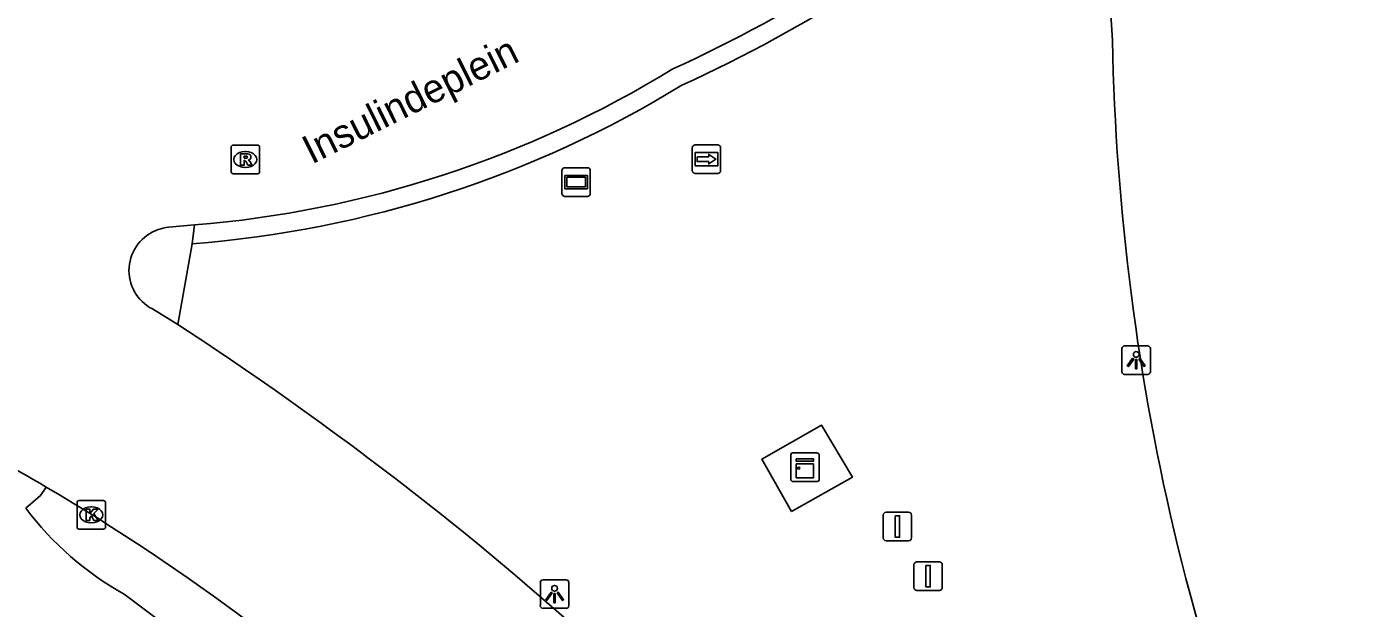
# Model space of a CAD drawing. Extents: x 161477 to 163040, y 383680 to 384868.
# Drawn here: x 162865.85 to 162912.42, y 384163.4 to 384183.76 of the extents above; entities that cross this region are included whole.
import ezdxf

# ---------------------------------------------------------------- set-up
doc = ezdxf.new("R2010")
doc.units = 0
for name, color, linetype in [('IMGEO_Berm_groen', 7, 'Continuous'), ('IMGEO_Berm_open', 7, 'Continuous'), ('IMGEO_Hek', 7, 'Continuous'), ('IMGEO_Kast', 7, 'Continuous'), ('IMGEO_Kolk', 7, 'Continuous'), ('IMGEO_Lichtpunt', 7, 'Continuous'), ('IMGEO_Openbare_ruimte_label', 7, 'Continuous'), ('IMGEO_Rijbaan_regionaal_gesloten', 7, 'Continuous'), ('IMGEO_Rioolput', 7, 'Continuous'), ('IMGEO_Straatnaambord', 7, 'Continuous'), ('IMGEO_Verkeerseiland_open', 7, 'Continuous'), ('IMGEO_Vlaggenmast', 7, 'Continuous'), ('IMGEO_Wegwijzer', 7, 'Continuous')]:
    doc.layers.add(name, color=color, linetype=linetype)

msp = doc.modelspace()

# ---------------------------------------------------------------- linework, layer by layer
at = {"layer": 'IMGEO_Berm_groen'}
msp.add_lwpolyline([(162892.602, 384166.788), (162891.565, 384168.629), (162893.653, 384169.81), (162894.729, 384167.997), (162892.602, 384166.788)], dxfattribs=at)
at = {"layer": 'IMGEO_Berm_open'}
msp.add_lwpolyline([(162865.819, 384166.908), (162866.334, 384167.355), (162866.537, 384167.647)], dxfattribs=at)
at = {"layer": 'IMGEO_Hek'}
msp.add_lwpolyline([(162869.265, 384163.895), (162875.523, 384159.201)], dxfattribs=at)
msp.add_arc((162874.736, 384173.63), 11.167, 217.0083, 240.6623, dxfattribs=at)
at = {"layer": 'IMGEO_Kast'}
for p, q in [((162892.572, 384167.918), (162892.572, 384168.759)), ((162892.572, 384168.759), (162892.572, 384167.918)), ((162892.647, 384168.843), (162893.488, 384168.843)), ((162893.488, 384168.843), (162892.647, 384168.843)), ((162893.572, 384168.768), (162893.572, 384167.927)), ((162893.572, 384167.927), (162893.572, 384168.768)), ((162893.497, 384167.843), (162892.656, 384167.843)), ((162892.656, 384167.843), (162893.497, 384167.843))]:
    msp.add_line(p, q, dxfattribs=at)
for points in [[(162892.767, 384168.633), (162893.367, 384168.633), (162893.367, 384168.548), (162892.767, 384168.548), (162892.767, 384168.633)], [(162892.767, 384168.458), (162893.367, 384168.458), (162893.367, 384167.969), (162892.767, 384167.969), (162892.767, 384168.458)]]:
    msp.add_lwpolyline(points, dxfattribs=at)
msp.add_circle((162892.851, 384168.307), 0.0377, dxfattribs=at)
for centre, start, end in [((162892.65, 384168.765), 92.4484, 184.2845), ((162892.65, 384168.765), 92.4484, 184.2845), ((162893.494, 384168.765), 2.4484, 94.2845), ((162893.494, 384168.765), 2.4484, 94.2845), ((162892.65, 384167.921), 182.4484, 274.2845), ((162892.65, 384167.921), 182.4484, 274.2845), ((162893.494, 384167.921), 272.4484, 4.2845), ((162893.494, 384167.921), 272.4484, 4.2845)]:
    msp.add_arc(centre, 0.0779, start, end, dxfattribs=at)
at = {"layer": 'IMGEO_Kolk'}
for p, q in [((162867.612, 384166.249), (162867.612, 384167.101)), ((162867.687, 384167.175), (162868.539, 384167.175)), ((162868.1, 384166.955), (162868.125, 384166.955)), ((162868.613, 384167.101), (162868.613, 384166.249)), ((162868.123, 384166.395), (162868.098, 384166.395)), ((162868.539, 384166.175), (162867.687, 384166.175))]:
    msp.add_line(p, q, dxfattribs=at)
for points in [[(162867.612, 384166.249), (162867.612, 384167.101)], [(162867.687, 384167.175), (162868.539, 384167.175)], [(162867.933, 384166.875), (162868.056, 384166.875), (162868.056, 384166.724), (162868.186, 384166.875), (162868.35, 384166.875), (162868.204, 384166.724), (162868.357, 384166.475), (162868.205, 384166.475), (162868.12, 384166.639), (162868.056, 384166.572), (162868.056, 384166.475), (162867.933, 384166.475), (162867.933, 384166.875)], [(162868.613, 384167.101), (162868.613, 384166.249)], [(162868.539, 384166.175), (162867.687, 384166.175)]]:
    msp.add_lwpolyline(points, dxfattribs=at)
for centre, start, end in [((162867.689, 384167.099), 91.552, 178.448), ((162867.689, 384167.099), 91.552, 178.448), ((162868.537, 384167.099), 1.552, 88.448), ((162868.537, 384167.099), 1.552, 88.448), ((162867.689, 384166.251), 181.552, 268.448), ((162867.689, 384166.251), 181.552, 268.448), ((162868.537, 384166.251), 271.552, 358.448), ((162868.537, 384166.251), 271.552, 358.448)]:
    msp.add_arc(centre, 0.0765, start, end, dxfattribs=at)
for centre, major_axis, ratio, start_param, end_param in [((162868.099, 384166.675), (-0.387, 0.002), 0.722429, 4.712389, 7.853982), ((162868.124, 384166.675), (-0.39, 0.002), 0.717154, 1.570796, 4.712389)]:
    msp.add_ellipse(centre, major_axis=major_axis, ratio=ratio, start_param=start_param, end_param=end_param, dxfattribs=at)
at = {"layer": 'IMGEO_Lichtpunt'}
for p, q in [((162904.155, 384172.491), (162904.155, 384171.684)), ((162904.155, 384172.491), (162904.155, 384171.684)), ((162905.057, 384172.586), (162904.249, 384172.586)), ((162905.057, 384172.586), (162904.249, 384172.586)), ((162905.151, 384171.684), (162905.151, 384172.491)), ((162905.151, 384171.684), (162905.151, 384172.491)), ((162904.249, 384171.59), (162905.057, 384171.59)), ((162904.249, 384171.59), (162905.057, 384171.59)), ((162884.718, 384164.401), (162883.91, 384164.401)), ((162884.718, 384164.401), (162883.91, 384164.401)), ((162883.816, 384164.306), (162883.816, 384163.499)), ((162883.816, 384164.306), (162883.816, 384163.499)), ((162884.812, 384163.499), (162884.812, 384164.306)), ((162884.812, 384163.499), (162884.812, 384164.306)), ((162883.91, 384163.405), (162884.718, 384163.405)), ((162883.91, 384163.405), (162884.718, 384163.405))]:
    msp.add_line(p, q, dxfattribs=at)
for points in [[(162904.529, 384172.155), (162904.568, 384172.127), (162904.38, 384171.865), (162904.342, 384171.892), (162904.529, 384172.155)], [(162904.631, 384172.107), (162904.678, 384172.107), (162904.678, 384171.785), (162904.631, 384171.785), (162904.631, 384172.107)], [(162904.741, 384172.127), (162904.779, 384172.154), (162904.966, 384171.892), (162904.927, 384171.864), (162904.741, 384172.127)], [(162884.19, 384163.97), (162884.229, 384163.942), (162884.041, 384163.68), (162884.003, 384163.707), (162884.19, 384163.97)], [(162884.402, 384163.942), (162884.44, 384163.969), (162884.627, 384163.707), (162884.588, 384163.679), (162884.402, 384163.942)], [(162884.292, 384163.922), (162884.339, 384163.922), (162884.339, 384163.6), (162884.292, 384163.6), (162884.292, 384163.922)]]:
    msp.add_lwpolyline(points, dxfattribs=at)
for centre in [(162904.654, 384172.289), (162884.315, 384164.104)]:
    msp.add_circle(centre, 0.0994, dxfattribs=at)
for centre, start, end in [((162904.249, 384172.491), 90, 180), ((162904.249, 384172.491), 90, 180), ((162905.057, 384172.491), 0, 90), ((162905.057, 384172.491), 0, 90), ((162904.249, 384171.684), 180, 270), ((162904.249, 384171.684), 180, 270), ((162905.057, 384171.684), 270, 0), ((162905.057, 384171.684), 270, 360), ((162883.91, 384164.306), 90, 180), ((162883.91, 384164.306), 90, 180), ((162884.718, 384164.306), 0, 90), ((162884.718, 384164.306), 0, 90), ((162883.91, 384163.499), 180, 270), ((162883.91, 384163.499), 180, 270), ((162884.718, 384163.499), 270, 0), ((162884.718, 384163.499), 270, 360)]:
    msp.add_arc(centre, 0.0946, start, end, dxfattribs=at)
at = {"layer": 'IMGEO_Rijbaan_regionaal_gesloten'}
for points in [[(162903.466, 384188.941), (162903.823, 384183.273)], [(162870.818, 384176.736), (162871.726, 384176.817)], [(162871.14, 384173.34), (162870.25, 384173.878)]]:
    msp.add_lwpolyline(points, dxfattribs=at)
for centre, radius, start, end in [((162868.31, 384226.644), 48.724, 294.4082, 310.9932), ((162986.089, 384184.896), 82.282, 181.13037, 193.59081), ((162868.668, 384214.517), 37.824, 274.6377, 301.5234), ((162870.946, 384175.225), 1.516, 109.1928, 242.6565), ((162870.952, 384175.202), 1.54, 94.9957, 109.1092), ((162802.269, 384068.234), 125.66, 50.83712, 56.76518), ((162826.668, 384100.155), 78.388, 59.42852, 65.6532), ((162826.67, 384100.144), 78.397, 46.89322, 59.4339), ((162770.071, 384032.079), 174.04, 44.18501, 50.1352), ((162985.355, 384184.962), 81.584, 193.75703, 206.62832)]:
    msp.add_arc(centre, radius, start, end, dxfattribs=at)
at = {"layer": 'IMGEO_Rioolput'}
for p, q in [((162872.998, 384178.685), (162872.998, 384179.537)), ((162873.073, 384179.611), (162873.925, 384179.611)), ((162873.486, 384179.391), (162873.511, 384179.391)), ((162873.999, 384179.537), (162873.999, 384178.685)), ((162873.925, 384178.611), (162873.073, 384178.611)), ((162873.509, 384178.831), (162873.484, 384178.831))]:
    msp.add_line(p, q, dxfattribs=at)
for points in [[(162872.998, 384178.685), (162872.998, 384179.537)], [(162873.073, 384179.611), (162873.925, 384179.611)], [(162873.587, 384179.309), (162873.335, 384179.311), (162873.335, 384178.911)], [(162873.999, 384179.537), (162873.999, 384178.685)], [(162873.335, 384178.911), (162873.459, 384178.911), (162873.459, 384179.073), (162873.47, 384179.073)], [(162873.513, 384179.23), (162873.459, 384179.23), (162873.459, 384179.149)], [(162873.459, 384179.149), (162873.511, 384179.149)], [(162873.517, 384179.044), (162873.588, 384178.911), (162873.728, 384178.911), (162873.663, 384179.037)], [(162873.925, 384178.611), (162873.073, 384178.611)]]:
    msp.add_lwpolyline(points, dxfattribs=at)
for centre, radius, start, end in [((162873.075, 384179.535), 0.0765, 91.552, 178.448), ((162873.075, 384179.535), 0.0765, 91.552, 178.448), ((162873.586, 384179.199), 0.109, 350.3612, 89.416), ((162873.923, 384179.535), 0.0765, 1.552, 88.448), ((162873.923, 384179.535), 0.0765, 1.552, 88.448), ((162873.469, 384179.02), 0.0533, 26.0293, 88.6989), ((162873.495, 384179.338), 0.19, 274.7715, 282.9687), ((162873.519, 384179.134), 0.0964, 77.0061, 93.1865), ((162873.533, 384179.191), 0.0378, 276.6634, 79.6772), ((162873.584, 384179.199), 0.112, 277.5842, 350.9817), ((162873.568, 384178.984), 0.108, 29.5134, 73.7905), ((162873.075, 384178.687), 0.0765, 181.552, 268.448), ((162873.075, 384178.687), 0.0765, 181.552, 268.448), ((162873.923, 384178.687), 0.0765, 271.552, 358.448), ((162873.923, 384178.687), 0.0765, 271.552, 358.448)]:
    msp.add_arc(centre, radius, start, end, dxfattribs=at)
for centre, major_axis, ratio, start_param, end_param in [((162873.485, 384179.111), (-0.387, 0.002), 0.722429, 4.712389, 7.853982), ((162873.51, 384179.111), (-0.39, 0.002), 0.717154, 1.570796, 4.712389)]:
    msp.add_ellipse(centre, major_axis=major_axis, ratio=ratio, start_param=start_param, end_param=end_param, dxfattribs=at)
at = {"layer": 'IMGEO_Straatnaambord'}
for p, q in [((162884.571, 384177.919), (162884.571, 384178.719)), ((162884.571, 384178.719), (162884.571, 384177.919)), ((162884.671, 384178.819), (162885.461, 384178.819)), ((162885.461, 384178.819), (162884.671, 384178.819)), ((162885.561, 384178.719), (162885.561, 384177.919)), ((162885.561, 384177.919), (162885.561, 384178.719)), ((162885.461, 384177.819), (162884.671, 384177.819)), ((162884.671, 384177.819), (162885.461, 384177.819))]:
    msp.add_line(p, q, dxfattribs=at)
for points in [[(162884.672, 384178.551), (162885.46, 384178.551), (162885.46, 384178.087), (162884.672, 384178.087), (162884.672, 384178.551)], [(162884.737, 384178.486), (162884.737, 384178.152), (162885.395, 384178.152), (162885.395, 384178.486), (162884.737, 384178.486)]]:
    msp.add_lwpolyline(points, dxfattribs=at)
for centre, start, end in [((162884.671, 384178.719), 90, 180), ((162884.671, 384178.719), 90, 180), ((162885.461, 384178.719), 0, 90), ((162885.461, 384178.719), 360, 90), ((162884.671, 384177.919), 180, 270), ((162884.671, 384177.919), 180, 270), ((162885.461, 384177.919), 270, 0), ((162885.461, 384177.919), 270, 0)]:
    msp.add_arc(centre, 0.1, start, end, dxfattribs=at)
at = {"layer": 'IMGEO_Verkeerseiland_open'}
for points in [[(162871.64, 384176.16), (162871.726, 384176.817)], [(162871.64, 384176.16), (162871.14, 384173.34)]]:
    msp.add_lwpolyline(points, dxfattribs=at)
for centre, radius, start, end in [((162868.772, 384225.797), 48.41, 294.3966, 311.6366), ((162868.697, 384214.447), 38.4, 274.3955, 301.5123)]:
    msp.add_arc(centre, radius, start, end, dxfattribs=at)
at = {"layer": 'IMGEO_Vlaggenmast'}
for p, q in [((162895.907, 384166.766), (162896.697, 384166.766)), ((162896.697, 384166.766), (162895.907, 384166.766)), ((162895.807, 384165.866), (162895.807, 384166.666)), ((162895.807, 384166.666), (162895.807, 384165.866)), ((162896.797, 384166.666), (162896.797, 384165.866)), ((162896.797, 384165.866), (162896.797, 384166.666)), ((162896.697, 384165.766), (162895.907, 384165.766)), ((162895.907, 384165.766), (162896.697, 384165.766)), ((162896.881, 384164.13), (162896.881, 384164.93)), ((162896.881, 384164.93), (162896.881, 384164.13)), ((162896.981, 384165.03), (162897.771, 384165.03)), ((162897.771, 384165.03), (162896.981, 384165.03)), ((162897.871, 384164.93), (162897.871, 384164.13)), ((162897.871, 384164.13), (162897.871, 384164.93)), ((162897.771, 384164.03), (162896.981, 384164.03)), ((162896.981, 384164.03), (162897.771, 384164.03))]:
    msp.add_line(p, q, dxfattribs=at)
for points in [[(162896.227, 384166.641), (162896.377, 384166.641), (162896.377, 384165.891), (162896.227, 384165.891), (162896.227, 384166.641)], [(162897.301, 384164.905), (162897.451, 384164.905), (162897.451, 384164.155), (162897.301, 384164.155), (162897.301, 384164.905)]]:
    msp.add_lwpolyline(points, dxfattribs=at)
for centre, start, end in [((162895.907, 384166.666), 90, 180), ((162895.907, 384166.666), 90, 180), ((162896.697, 384166.666), 0, 90), ((162896.697, 384166.666), 360, 90), ((162895.907, 384165.866), 180, 270), ((162895.907, 384165.866), 180, 270), ((162896.697, 384165.866), 270, 0), ((162896.697, 384165.866), 270, 0), ((162896.981, 384164.93), 90, 180), ((162896.981, 384164.93), 90, 180), ((162897.771, 384164.93), 0, 90), ((162897.771, 384164.93), 360, 90), ((162896.981, 384164.13), 180, 270), ((162896.981, 384164.13), 180, 270), ((162897.771, 384164.13), 270, 0), ((162897.771, 384164.13), 270, 0)]:
    msp.add_arc(centre, 0.1, start, end, dxfattribs=at)
at = {"layer": 'IMGEO_Wegwijzer'}
for p, q in [((162889.131, 384178.721), (162889.131, 384179.521)), ((162889.131, 384179.521), (162889.131, 384178.721)), ((162889.231, 384179.621), (162890.021, 384179.621)), ((162890.021, 384179.621), (162889.231, 384179.621)), ((162890.121, 384179.521), (162890.121, 384178.721)), ((162890.121, 384178.721), (162890.121, 384179.521)), ((162890.021, 384178.621), (162889.231, 384178.621)), ((162889.231, 384178.621), (162890.021, 384178.621))]:
    msp.add_line(p, q, dxfattribs=at)
for points in [[(162889.232, 384179.353), (162890.02, 384179.353), (162890.02, 384178.889), (162889.232, 384178.889), (162889.232, 384179.353)], [(162889.297, 384179.205), (162889.297, 384179.121), (162889.297, 384179.037), (162889.708, 384179.037), (162889.708, 384178.954), (162889.955, 384179.121), (162889.708, 384179.288), (162889.708, 384179.205), (162889.297, 384179.205)]]:
    msp.add_lwpolyline(points, dxfattribs=at)
for centre, start, end in [((162889.231, 384179.521), 90, 180), ((162889.231, 384179.521), 90, 180), ((162890.021, 384179.521), 0, 90), ((162890.021, 384179.521), 360, 90), ((162889.231, 384178.721), 180, 270), ((162889.231, 384178.721), 180, 270), ((162890.021, 384178.721), 270, 0), ((162890.021, 384178.721), 270, 0)]:
    msp.add_arc(centre, 0.1, start, end, dxfattribs=at)

# ---------------------------------------------------------------- texts
at = {"layer": 'IMGEO_Openbare_ruimte_label'}
msp.add_text('Insulindeplein', height=1, rotation=26.4369, dxfattribs=at).set_placement((162875.82, 384178.928))

doc.saveas('drawing.dxf')
